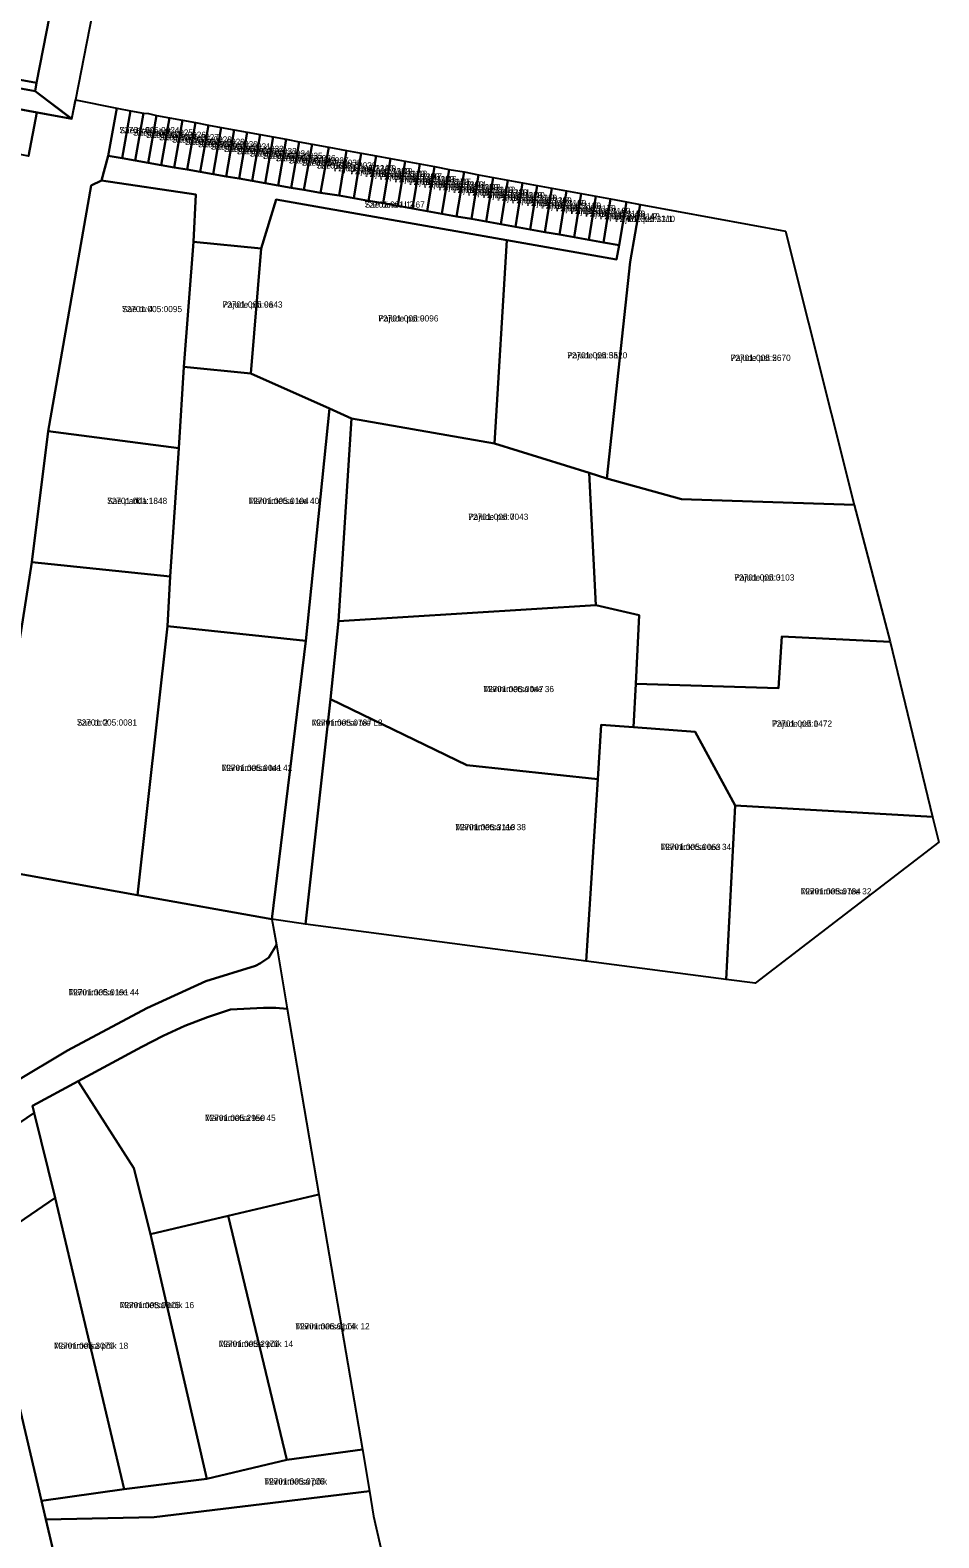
# Model space of a CAD drawing. Extents: x 504287 to 537970, y 6539941 to 6586214.
# Drawn here: x 534735.7 to 534955.1, y 6579587.2 to 6579951.2 of the extents above; entities that cross this region are included whole.
import ezdxf

# ---------------------------------------------------------------- set-up
doc = ezdxf.new("R2010")
doc.units = 0
for name, color, linetype in [('L_AADRESS', 7, 'Continuous'), ('PIIR', 7, 'Continuous'), ('TUNNUS', 7, 'Continuous')]:
    doc.layers.add(name, color=color, linetype=linetype)

msp = doc.modelspace()

# ---------------------------------------------------------------- linework, layer by layer
at = {"layer": 'PIIR'}
for points in [[(534795.81, 6580186.26), (534746.63, 6579934.4), (534745.7, 6579929.81), (534736.91, 6579936.51), (534737.27, 6579938.48), (534742.03, 6579962.77)], [(534659.92, 6579969.46), (534659.68, 6579950.66), (534736.91, 6579936.51), (534745.75, 6579929.81), (534650.12, 6579947.45), (534605.32, 6579715.42), (534617.06, 6579638.11), (534613.75, 6579655.41), (534599.14, 6579725.48), (534634.04, 6579908.85), (534640.31, 6579939.18), (534642.93, 6579953.74)], [(534742.03, 6579962.77), (534737.27, 6579938.48), (534661.7, 6579952.32)], [(534735.28, 6579920.8), (534737.29, 6579931.37), (534745.75, 6579929.81), (534746.63, 6579934.4), (534756.6, 6579932.38), (534754.58, 6579920.85), (534752.96, 6579914.92), (534750.42, 6579913.73), (534740.08, 6579854.36), (534736.14, 6579822.73), (534724.5, 6579749.02)], [(534719.34, 6579689.69), (534744.75, 6579704.83), (534763.89, 6579715.07), (534778.15, 6579721.57), (534790.14, 6579725.3), (534791.35, 6579725.94), (534793.32, 6579727.34), (534795.15, 6579730.35), (534797.77, 6579714.88), (534795.05, 6579715.13), (534792.05, 6579715.15), (534784.09, 6579714.74), (534778.49, 6579712.89), (534773.08, 6579710.77), (534767.83, 6579708.36), (534762.67, 6579705.75), (534747.28, 6579697.45), (534736.28, 6579691.45), (534736.69, 6579689.8), (534643.54, 6579626.41)]]:
    msp.add_lwpolyline(points, dxfattribs=at)
for points in [[(534626.56, 6580012.28), (534643.74, 6580003.61), (534655.71, 6579988.24), (534660.47, 6579974.1), (534661.92, 6579969.78), (534661.7, 6579952.32), (534737.27, 6579938.48), (534736.91, 6579936.51), (534659.68, 6579950.66), (534659.92, 6579969.46), (534653.92, 6579987.28), (534642.37, 6580002.11)], [(534658.86, 6579945.84), (534737.29, 6579931.37), (534735.28, 6579920.8), (534695.74, 6579928.49), (534656.72, 6579936.08)], [(534759.97, 6579931.76), (534757.96, 6579920.27), (534754.58, 6579920.85), (534756.6, 6579932.38)], [(534763.1, 6579931.19), (534761.1, 6579919.72), (534757.96, 6579920.27), (534759.97, 6579931.76)], [(534766.23, 6579930.61), (534764.23, 6579919.18), (534761.1, 6579919.72), (534763.1, 6579931.19), (534764.29, 6579931.11)], [(534769.35, 6579930.04), (534767.36, 6579918.63), (534764.23, 6579919.18), (534766.23, 6579930.61)], [(534772.48, 6579929.46), (534770.5, 6579918.09), (534767.36, 6579918.63), (534769.35, 6579930.04)], [(534775.61, 6579928.89), (534773.63, 6579917.54), (534770.5, 6579918.09), (534772.48, 6579929.46)], [(534778.74, 6579928.31), (534776.76, 6579917), (534773.63, 6579917.54), (534775.61, 6579928.89)], [(534781.86, 6579927.74), (534779.89, 6579916.45), (534776.76, 6579917), (534778.74, 6579928.31)], [(534784.99, 6579927.16), (534783.03, 6579915.9), (534779.89, 6579916.45), (534781.86, 6579927.74)], [(534788.12, 6579926.59), (534786.16, 6579915.36), (534783.03, 6579915.9), (534784.99, 6579927.16)], [(534791.25, 6579926.01), (534789.29, 6579914.81), (534786.16, 6579915.36), (534788.12, 6579926.59)], [(534794.38, 6579925.44), (534792.43, 6579914.27), (534789.29, 6579914.81), (534791.25, 6579926.01)], [(534797.5, 6579924.86), (534795.56, 6579913.72), (534792.43, 6579914.27), (534794.38, 6579925.44)], [(534800.63, 6579924.29), (534798.69, 6579913.18), (534795.56, 6579913.72), (534797.5, 6579924.86)], [(534752.96, 6579914.92), (534754.58, 6579920.85), (534757.96, 6579920.27), (534761.1, 6579919.72), (534764.23, 6579919.18), (534767.36, 6579918.63), (534770.5, 6579918.09), (534773.63, 6579917.54), (534776.76, 6579917), (534779.89, 6579916.45), (534783.03, 6579915.9), (534786.16, 6579915.36), (534789.29, 6579914.81), (534792.43, 6579914.27), (534795.56, 6579913.72), (534798.69, 6579913.18), (534801.82, 6579912.63), (534805.84, 6579911.93), (534810.33, 6579911.3), (534813.88, 6579910.67), (534817.42, 6579910.04), (534820.96, 6579909.41), (534824.51, 6579908.77), (534828.05, 6579908.14), (534831.6, 6579907.51), (534835.14, 6579906.88), (534838.68, 6579906.25), (534842.23, 6579905.62), (534845.77, 6579904.99), (534849.32, 6579904.36), (534852.86, 6579903.73), (534856.41, 6579903.1), (534859.95, 6579902.47), (534863.5, 6579901.84), (534867.04, 6579901.21), (534870.58, 6579900.57), (534874.13, 6579899.94), (534877.92, 6579899.33), (534877.27, 6579895.87), (534850.78, 6579900.54), (534795.14, 6579910.29), (534791.47, 6579898.53), (534775.16, 6579900.1), (534775.71, 6579911.56)], [(534803.76, 6579923.71), (534801.82, 6579912.63), (534798.69, 6579913.18), (534800.63, 6579924.29)], [(534807.83, 6579922.96), (534805.84, 6579911.93), (534801.82, 6579912.63), (534803.76, 6579923.71)], [(534807.83, 6579922.96), (534812.12, 6579922.17), (534810.33, 6579911.3), (534805.84, 6579911.93)], [(534815.66, 6579921.52), (534813.88, 6579910.67), (534810.33, 6579911.3), (534812.12, 6579922.17)], [(534815.66, 6579921.52), (534819.21, 6579920.87), (534817.42, 6579910.04), (534813.88, 6579910.67)], [(534819.21, 6579920.87), (534822.74, 6579920.21), (534820.96, 6579909.41), (534817.42, 6579910.04)], [(534822.74, 6579920.21), (534826.29, 6579919.57), (534824.51, 6579908.77), (534820.96, 6579909.41)], [(534826.29, 6579919.57), (534829.83, 6579918.92), (534828.05, 6579908.14), (534824.51, 6579908.77)], [(534829.83, 6579918.92), (534833.37, 6579918.27), (534831.6, 6579907.51), (534828.05, 6579908.14)], [(534833.37, 6579918.27), (534836.91, 6579917.61), (534835.14, 6579906.88), (534831.6, 6579907.51)], [(534836.91, 6579917.61), (534840.46, 6579916.97), (534838.68, 6579906.25), (534835.14, 6579906.88)], [(534750.42, 6579913.73), (534752.96, 6579914.92), (534775.71, 6579911.56), (534775.16, 6579900.1), (534772.83, 6579869.96), (534771.59, 6579850.29), (534740.08, 6579854.36)], [(534840.46, 6579916.97), (534843.99, 6579916.31), (534842.23, 6579905.62), (534838.68, 6579906.25)], [(534843.99, 6579916.31), (534847.53, 6579915.66), (534845.77, 6579904.99), (534842.23, 6579905.62)], [(534847.53, 6579915.66), (534851.07, 6579915.01), (534849.32, 6579904.36), (534845.77, 6579904.99)], [(534851.07, 6579915.01), (534854.61, 6579914.36), (534852.86, 6579903.73), (534849.32, 6579904.36)], [(534854.61, 6579914.36), (534858.15, 6579913.71), (534856.41, 6579903.1), (534852.86, 6579903.73)], [(534858.15, 6579913.71), (534861.69, 6579913.06), (534859.95, 6579902.47), (534856.41, 6579903.1)], [(534850.78, 6579900.54), (534847.79, 6579851.45), (534813.33, 6579857.47), (534808, 6579859.85), (534788.95, 6579868.33), (534791.47, 6579898.53), (534795.14, 6579910.29)], [(534850.78, 6579900.54), (534877.27, 6579895.87), (534877.92, 6579899.33), (534879.67, 6579909.8), (534882.95, 6579909.15), (534880.58, 6579895.29), (534874.98, 6579842.94), (534870.64, 6579844.3), (534847.79, 6579851.45)], [(534861.69, 6579913.06), (534865.24, 6579912.41), (534863.5, 6579901.84), (534859.95, 6579902.47)], [(534865.24, 6579912.41), (534868.78, 6579911.76), (534867.04, 6579901.21), (534863.5, 6579901.84)], [(534872.32, 6579911.11), (534870.58, 6579900.57), (534867.04, 6579901.21), (534868.78, 6579911.76)], [(534872.32, 6579911.11), (534875.86, 6579910.46), (534874.13, 6579899.94), (534870.58, 6579900.57)], [(534875.86, 6579910.46), (534879.67, 6579909.8), (534877.92, 6579899.33), (534874.13, 6579899.94)], [(534918.05, 6579902.7), (534934.69, 6579836.57), (534892.94, 6579837.97), (534874.98, 6579842.94), (534880.58, 6579895.29), (534882.95, 6579909.15)], [(534791.47, 6579898.53), (534788.95, 6579868.33), (534772.83, 6579869.96), (534775.16, 6579900.1)], [(534802.28, 6579803.78), (534768.87, 6579807.31), (534769.52, 6579819.29), (534771.59, 6579850.29), (534772.83, 6579869.96), (534788.95, 6579868.33), (534808, 6579859.85)], [(534808, 6579859.85), (534813.33, 6579857.47), (534810.16, 6579808.49), (534808.26, 6579789.65), (534802.18, 6579735.36), (534794.06, 6579736.57), (534802.28, 6579803.78)], [(534847.79, 6579851.45), (534870.64, 6579844.3), (534872.32, 6579812.38), (534810.16, 6579808.49), (534813.33, 6579857.47)], [(534736.14, 6579822.73), (534740.08, 6579854.36), (534771.59, 6579850.29), (534769.52, 6579819.29)], [(534943.32, 6579803.53), (534917.2, 6579804.8), (534916.41, 6579792.33), (534881.91, 6579793.35), (534882.78, 6579809.94), (534872.32, 6579812.38), (534870.64, 6579844.3), (534874.98, 6579842.94), (534892.94, 6579837.97), (534934.69, 6579836.57)], [(534736.14, 6579822.73), (534769.52, 6579819.29), (534768.87, 6579807.31), (534761.59, 6579742.39), (534724.5, 6579749.02)], [(534872.32, 6579812.38), (534882.78, 6579809.94), (534881.91, 6579793.35), (534881.37, 6579782.9), (534873.6, 6579783.45), (534872.76, 6579770.39), (534841.15, 6579773.78), (534808.26, 6579789.65), (534810.16, 6579808.49)], [(534802.28, 6579803.78), (534794.06, 6579736.57), (534761.59, 6579742.39), (534768.87, 6579807.31)], [(534943.32, 6579803.53), (534953.53, 6579761.25), (534905.89, 6579764.01), (534896.26, 6579781.83), (534881.37, 6579782.9), (534881.91, 6579793.35), (534916.41, 6579792.33), (534917.2, 6579804.8)], [(534808.26, 6579789.65), (534841.15, 6579773.78), (534872.76, 6579770.39), (534869.93, 6579726.45), (534802.18, 6579735.36)], [(534872.76, 6579770.39), (534873.6, 6579783.45), (534881.37, 6579782.9), (534896.26, 6579781.83), (534905.89, 6579764.01), (534903.75, 6579722.01), (534869.93, 6579726.45)], [(534903.75, 6579722.01), (534905.89, 6579764.01), (534953.53, 6579761.25), (534955.1, 6579755.13), (534910.73, 6579721.07)], [(534794.06, 6579736.57), (534795.15, 6579730.35), (534793.32, 6579727.34), (534791.35, 6579725.94), (534790.14, 6579725.3), (534778.15, 6579721.57), (534763.89, 6579715.07), (534744.75, 6579704.83), (534719.34, 6579689.69), (534714.05, 6579687.31), (534714.82, 6579691.97), (534724.5, 6579749.02), (534761.59, 6579742.39)], [(534783.55, 6579664.94), (534764.8, 6579660.52), (534760.78, 6579676.43), (534747.28, 6579697.45), (534762.67, 6579705.75), (534767.83, 6579708.36), (534773.08, 6579710.77), (534778.49, 6579712.89), (534784.09, 6579714.74), (534792.05, 6579715.15), (534795.05, 6579715.13), (534797.77, 6579714.88), (534805.41, 6579670.09)], [(534736.28, 6579691.45), (534747.28, 6579697.45), (534760.78, 6579676.43), (534764.8, 6579660.52), (534778.39, 6579601.46), (534758.41, 6579598.96), (534741.74, 6579669.28), (534736.69, 6579689.8)], [(534675.28, 6579550.84), (534663.51, 6579547.37), (534659.63, 6579562.72), (534643.54, 6579626.41), (534736.69, 6579689.8), (534741.74, 6579669.28), (534728.46, 6579660.17), (534724.45, 6579655.56), (534738.43, 6579596.15), (534744.55, 6579570.11), (534748.53, 6579553.72), (534746.15, 6579552.52), (534733.66, 6579550.43), (534716.66, 6579548.7), (534702.34, 6579550.14), (534687.07, 6579550.84)], [(534815.92, 6579608.53), (534797.71, 6579605.99), (534783.55, 6579664.94), (534805.41, 6579670.09)], [(534728.46, 6579660.17), (534741.74, 6579669.28), (534758.41, 6579598.96), (534738.43, 6579596.15), (534724.45, 6579655.56)], [(534764.8, 6579660.52), (534783.55, 6579664.94), (534797.71, 6579605.99), (534778.39, 6579601.46)], [(534738.43, 6579596.15), (534758.41, 6579598.96), (534778.39, 6579601.46), (534797.71, 6579605.99), (534815.92, 6579608.53), (534817.62, 6579598.48), (534765.68, 6579592.16), (534739.51, 6579591.58)], [(534739.51, 6579591.58), (534765.68, 6579592.16), (534817.62, 6579598.48), (534818.61, 6579592.38), (534823.21, 6579572.34), (534817.28, 6579574.04), (534804.47, 6579574.99), (534798.55, 6579575.43), (534786.06, 6579572.65), (534748.53, 6579553.72), (534744.55, 6579570.11)]]:
    msp.add_lwpolyline(points, close=True, dxfattribs=at)

# ---------------------------------------------------------------- texts
at = {"layer": 'L_AADRESS'}
for s, p in [('Sae tn 6/1', (534757.27, 6579926.32)), ('Sae tn 6/2', (534760.53, 6579925.74)), ('Sae tn 6/3', (534763.66, 6579925.21)), ('Sae tn 6/4', (534766.79, 6579924.62)), ('Sae tn 6/5', (534769.92, 6579924.06)), ('Sae tn 6/6', (534773.05, 6579923.5)), ('Sae tn 6/7', (534776.19, 6579922.94)), ('Sae tn 6/8', (534779.31, 6579922.38)), ('Sae tn 6/9', (534782.44, 6579921.82)), ('Sae tn 6/10', (534785.57, 6579921.26)), ('Sae tn 6/11', (534788.7, 6579920.7)), ('Sae tn 6/12', (534791.84, 6579920.14)), ('Sae tn 6/13', (534794.96, 6579919.58)), ('Sae tn 6/14', (534798.1, 6579919.02)), ('Sae tn 6/15', (534801.22, 6579918.46)), ('Sae tn 6/16', (534804.82, 6579917.81)), ('Pajude pst 11/20', (534808.98, 6579917.12)), ('Pajude pst 11/19', (534812.99, 6579916.42)), ('Pajude pst 11/18', (534816.55, 6579915.78)), ('Pajude pst 11/17', (534820.08, 6579915.14)), ('Pajude pst 11/16', (534823.62, 6579914.49)), ('Pajude pst 11/15', (534827.17, 6579913.85)), ('Pajude pst 11/14', (534830.71, 6579913.21)), ('Pajude pst 11/13', (534834.25, 6579912.57)), ('Pajude pst 11/12', (534837.8, 6579911.93)), ('Sae tänav L2', (534816.48, 6579908.36)), ('Pajude pst 11/11', (534841.34, 6579911.29)), ('Pajude pst 11/10', (534844.88, 6579910.65)), ('Pajude pst 11/9', (534848.42, 6579910.01)), ('Pajude pst 11/8', (534851.96, 6579909.37)), ('Pajude pst 11/7', (534855.5, 6579908.73)), ('Pajude pst 11/6', (534859.05, 6579908.09)), ('Pajude pst 11/5', (534862.6, 6579907.45)), ('Pajude pst 11/4', (534866.14, 6579906.81)), ('Pajude pst 11/3', (534869.68, 6579906.16)), ('Pajude pst 11/2', (534873.22, 6579905.52)), ('Pajude pst 11/1', (534876.9, 6579904.89)), ('Sae tn 4', (534757.89, 6579883.13)), ('Pajude pst 9a', (534782.15, 6579884.22)), ('Pajude pst 9', (534819.79, 6579880.87)), ('Pajude pst 5a', (534865.37, 6579871.96)), ('Pajude pst 5', (534904.83, 6579871.35)), ('Sae parkla', (534754.29, 6579836.82)), ('Männimetsa tee 40', (534788.43, 6579836.81)), ('Pajude pst 7', (534841.49, 6579832.98)), ('Pajude pst 3', (534905.73, 6579818.32)), ('Männimetsa tee 36', (534845.12, 6579791.38)), ('Sae tn 2', (534747.01, 6579783.3)), ('Männimetsa tee L2', (534803.7, 6579783.27)), ('Pajude pst 1', (534914.82, 6579783.03)), ('Männimetsa tee 42', (534781.94, 6579772.34)), ('Männimetsa tee 38', (534838.34, 6579758.05)), ('Männimetsa tee 34', (534887.91, 6579753.26)), ('Männimetsa tee 32', (534921.75, 6579742.54)), ('Männimetsa tee 44', (534744.97, 6579718.16)), ('Männimetsa tee 45', (534777.92, 6579687.83)), ('Männimetsa põik 16', (534757.34, 6579642.64)), ('Männimetsa põik 12', (534799.73, 6579637.51)), ('Männimetsa põik 18', (534741.43, 6579632.82)), ('Männimetsa põik 14', (534781.25, 6579633.27)), ('Männimetsa põik', (534792.26, 6579600.05))]:
    msp.add_text(s, height=1.5, dxfattribs=at).set_placement(p)
at = {"layer": 'TUNNUS'}
for s, p in [('72701:005:0024', (534757.27, 6579926.32)), ('72701:005:0025', (534760.53, 6579925.74)), ('72701:005:0026', (534763.66, 6579925.21)), ('72701:005:0027', (534766.79, 6579924.62)), ('72701:005:0028', (534769.92, 6579924.06)), ('72701:005:0029', (534773.05, 6579923.5)), ('72701:005:0030', (534776.19, 6579922.94)), ('72701:005:0031', (534779.31, 6579922.38)), ('72701:005:0032', (534782.44, 6579921.82)), ('72701:005:0033', (534785.57, 6579921.26)), ('72701:005:0034', (534788.7, 6579920.7)), ('72701:005:0035', (534791.84, 6579920.14)), ('72701:005:0036', (534794.96, 6579919.58)), ('72701:005:0037', (534798.1, 6579919.02)), ('72701:005:0038', (534801.22, 6579918.46)), ('72701:005:0039', (534804.82, 6579917.81)), ('72701:005:3340', (534808.98, 6579917.12)), ('72701:005:3330', (534812.99, 6579916.42)), ('72701:005:3320', (534816.55, 6579915.78)), ('72701:005:3290', (534820.08, 6579915.14)), ('72701:005:3280', (534823.62, 6579914.49)), ('72701:005:3270', (534827.17, 6579913.85)), ('72701:005:3260', (534830.71, 6579913.21)), ('72701:005:3250', (534834.25, 6579912.57)), ('72701:005:3240', (534837.8, 6579911.93)), ('72701:001:1467', (534816.48, 6579908.36)), ('72701:005:3230', (534841.34, 6579911.29)), ('72701:005:3220', (534844.88, 6579910.65)), ('72701:005:3210', (534848.42, 6579910.01)), ('72701:005:3200', (534851.96, 6579909.37)), ('72701:005:3190', (534855.5, 6579908.73)), ('72701:005:3180', (534859.05, 6579908.09)), ('72701:005:3170', (534862.6, 6579907.45)), ('72701:005:3160', (534866.14, 6579906.81)), ('72701:005:3150', (534869.68, 6579906.16)), ('72701:005:3140', (534873.22, 6579905.52)), ('72701:005:3310', (534876.9, 6579904.89)), ('72701:005:0095', (534757.89, 6579883.13)), ('72701:005:0643', (534782.15, 6579884.22)), ('72701:005:0096', (534819.79, 6579880.87)), ('72701:005:3520', (534865.37, 6579871.96)), ('72701:005:2670', (534904.83, 6579871.35)), ('72701:001:1848', (534754.29, 6579836.82)), ('72701:005:0104', (534788.43, 6579836.81)), ('72701:005:0043', (534841.49, 6579832.98)), ('72701:005:0103', (534905.73, 6579818.32)), ('72701:005:0047', (534845.12, 6579791.38)), ('72701:005:0081', (534747.01, 6579783.3)), ('72701:005:0787', (534803.7, 6579783.27)), ('72701:005:0472', (534914.82, 6579783.03)), ('72701:005:0041', (534781.94, 6579772.34)), ('72701:005:3110', (534838.34, 6579758.05)), ('72701:005:0063', (534887.91, 6579753.26)), ('72701:005:0784', (534921.75, 6579742.54)), ('72701:005:0191', (534744.97, 6579718.16)), ('72701:005:2950', (534777.92, 6579687.83)), ('72701:005:0015', (534757.34, 6579642.64)), ('72701:005:0114', (534799.73, 6579637.51)), ('72701:005:3070', (534741.43, 6579632.82)), ('72701:005:2970', (534781.25, 6579633.27)), ('72701:005:0706', (534792.26, 6579600.05))]:
    msp.add_text(s, height=1.5, dxfattribs=at).set_placement(p)

doc.saveas('drawing.dxf')
